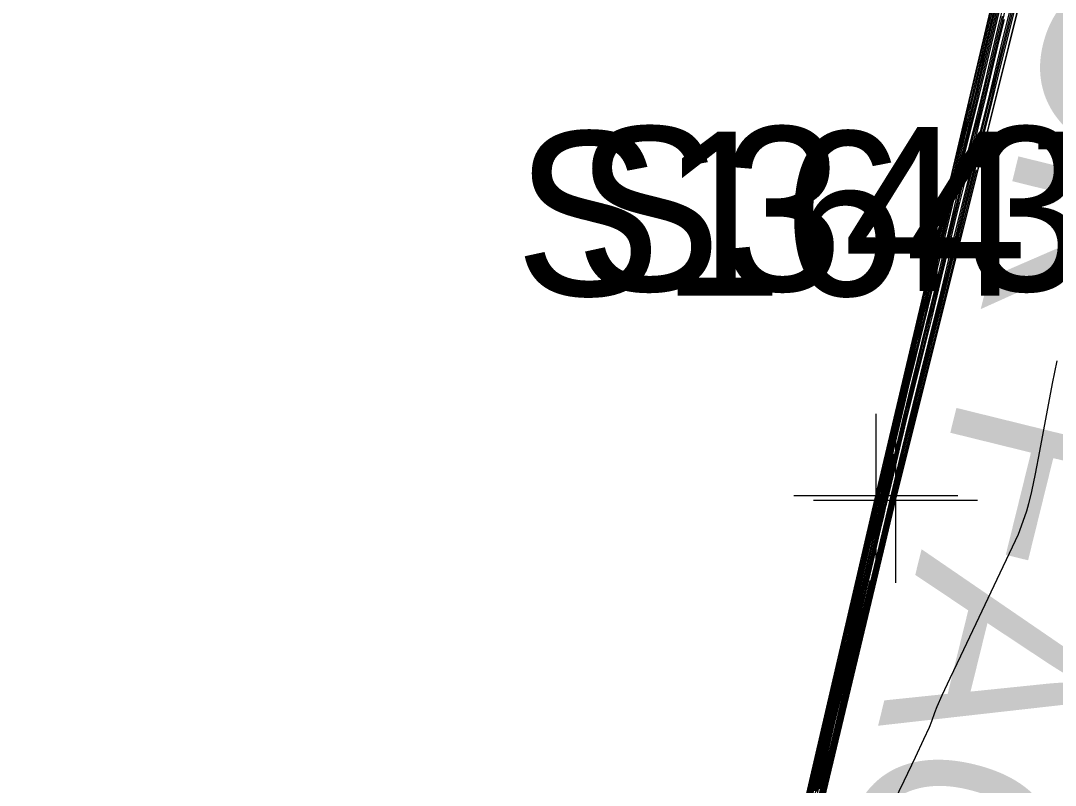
# Model space of a CAD drawing. Extents: x 1724534 to 1727318, y 657156 to 660047.
# Drawn here: x 1725572.57 to 1725597.8, y 659683.67 to 659702.31 of the extents above; entities that cross this region are included whole.
import ezdxf

# ---------------------------------------------------------------- set-up
doc = ezdxf.new("R2010")
doc.units = 0
for name, color, linetype in [('SURVEY - CONTOURS - Index with Text', 7, 'Continuous'), ('SURVEY - CONTOURS - Intermediate with optional Text', 7, 'Continuous'), ('SURVEY - DTM - Breaklines', 7, 'Continuous'), ('SURVEY - DTM - Breaklines - Points - Locators', 7, 'Continuous'), ('SURVEY - DTM - Breaklines - Points - Numbers', 7, 'Continuous'), ('SURVEY - NON-TRANSPORTATION - Features', 7, 'Continuous'), ('SURVEY - NON-TRANSPORTATION - Features - Points - Locators', 7, 'Continuous'), ('SURVEY - NON-TRANSPORTATION - Features - Points - Numbers', 7, 'Continuous'), ('SURVEY - NON-TRANSPORTATION - Features Text', 7, 'Continuous')]:
    doc.layers.add(name, color=color, linetype=linetype)

msp = doc.modelspace()

# ---------------------------------------------------------------- linework, layer by layer
at = {"layer": 'SURVEY - CONTOURS - Index with Text'}
for points in [[(1725591.606, 659682.65), (1725592.009, 659684.387), (1725592.143, 659684.966), (1725592.245, 659685.403), (1725592.313, 659685.697), (1725592.349, 659685.847), (1725592.399, 659686.058), (1725592.435, 659686.208), (1725592.503, 659686.502), (1725592.605, 659686.939), (1725592.739, 659687.519), (1725593.142, 659689.256), (1725593.274, 659689.826), (1725593.368, 659690.234), (1725593.426, 659690.48), (1725593.445, 659690.564), (1725593.447, 659690.571), (1725593.448, 659690.576), (1725593.45, 659690.586), (1725593.453, 659690.599), (1725593.457, 659690.617), (1725593.47, 659690.671), (1725593.493, 659690.769), (1725593.553, 659691.023), (1725593.65, 659691.433), (1725593.784, 659691.998), (1725594.191, 659693.714), (1725594.328, 659694.287), (1725594.431, 659694.721), (1725594.501, 659695.016), (1725594.539, 659695.171), (1725594.596, 659695.4), (1725594.634, 659695.554), (1725594.704, 659695.846), (1725594.806, 659696.276), (1725594.941, 659696.843), (1725595.343, 659698.539), (1725595.478, 659699.107), (1725595.581, 659699.539), (1725595.652, 659699.836), (1725595.691, 659699.997), (1725595.753, 659700.244), (1725595.792, 659700.404), (1725595.862, 659700.698), (1725595.964, 659701.126), (1725596.098, 659701.688), (1725596.496, 659703.365)], [(1725595.875, 659698.678), (1725595.138, 659695.716), (1725595.001, 659695.157), (1725593.931, 659690.856), (1725593.677, 659689.786), (1725592.642, 659685.467), (1725592.503, 659684.88), (1725591.476, 659680.593), (1725591.33, 659679.975), (1725590.347, 659675.869), (1725590.312, 659675.719), (1725590.159, 659675.071), (1725588.166, 659666.752), (1725588.013, 659666.093), (1725586.735, 659660.334), (1725586.015, 659657.096)], [(1725591.939, 659683.535), (1725592.22, 659684.747), (1725592.32, 659685.179), (1725592.411, 659685.567), (1725592.492, 659685.912), (1725592.564, 659686.212), (1725592.742, 659686.954), (1725592.813, 659687.254), (1725592.894, 659687.597), (1725592.985, 659687.983), (1725593.085, 659688.413), (1725593.364, 659689.618), (1725593.456, 659690.014), (1725593.522, 659690.3), (1725593.563, 659690.476), (1725593.578, 659690.541), (1725593.584, 659690.567), (1725593.587, 659690.577), (1725593.59, 659690.589), (1725593.593, 659690.601), (1725593.596, 659690.615), (1725593.604, 659690.652), (1725593.62, 659690.72), (1725593.662, 659690.896), (1725593.729, 659691.18), (1725593.822, 659691.572), (1725593.865, 659691.751)], [(1725593.278, 659688.662), (1725593.085, 659687.85), (1725592.578, 659685.732), (1725592.126, 659683.798), (1725591.424, 659680.865), (1725590.966, 659678.905), (1725590.271, 659675.998), (1725589.807, 659674.012), (1725588.399, 659668.125), (1725588.074, 659666.734), (1725587.908, 659666.01), (1725585.853, 659656.743)]]:
    msp.add_lwpolyline(points, dxfattribs=at)
at = {"layer": 'SURVEY - CONTOURS - Intermediate with optional Text'}
for points in [[(1725599.522, 659713.198), (1725594.751, 659694.03), (1725593.893, 659690.58), (1725591.498, 659680.584), (1725590.349, 659675.79), (1725589.977, 659674.229), (1725588.105, 659666.413), (1725587.991, 659665.913), (1725587.691, 659664.563), (1725586.902, 659661.012), (1725585.92, 659656.591)], [(1725597.458, 659705.207), (1725596.393, 659700.922), (1725596.256, 659700.353), (1725595.19, 659696.064), (1725595.054, 659695.499), (1725593.987, 659691.206), (1725593.764, 659690.269), (1725593.599, 659689.567), (1725592.639, 659685.562), (1725592.428, 659684.664), (1725591.477, 659680.694), (1725591.258, 659679.761), (1725590.316, 659675.826), (1725590.089, 659674.859), (1725588.197, 659666.958), (1725588.152, 659666.769), (1725587.998, 659666.1), (1725585.808, 659656.238)], [(1725593.678, 659691.782), (1725595.817, 659700.79), (1725596.879, 659705.257)], [(1725597.088, 659704.163), (1725596.523, 659701.891), (1725596.385, 659701.319), (1725596.194, 659700.519), (1725595.896, 659699.311), (1725595.331, 659697.041), (1725595.192, 659696.469), (1725595.001, 659695.666), (1725594.703, 659694.458), (1725594.139, 659692.191), (1725594, 659691.618), (1725593.674, 659690.24), (1725593.441, 659689.237), (1725593.153, 659688.029), (1725592.611, 659685.765), (1725592.473, 659685.179), (1725592.279, 659684.342), (1725591.992, 659683.139)], [(1725597.105, 659704.079), (1725596.504, 659701.666), (1725596.375, 659701.133), (1725596.215, 659700.463), (1725595.909, 659699.226), (1725595.309, 659696.814), (1725595.179, 659696.28), (1725595.019, 659695.61), (1725594.713, 659694.373), (1725594.113, 659691.961), (1725593.983, 659691.428), (1725593.711, 659690.277), (1725593.517, 659689.446), (1725592.568, 659685.477), (1725592.277, 659684.231), (1725591.41, 659680.609), (1725591.112, 659679.333), (1725590.253, 659675.741), (1725589.948, 659674.436), (1725588.334, 659667.694), (1725588.073, 659666.578), (1725587.937, 659665.983), (1725584.959, 659652.565)], [(1725597.121, 659703.995), (1725596.485, 659701.442), (1725596.364, 659700.947), (1725596.236, 659700.408), (1725595.921, 659699.141), (1725595.286, 659696.587), (1725595.165, 659696.092), (1725595.037, 659695.555), (1725594.722, 659694.287), (1725594.086, 659691.731), (1725593.965, 659691.237), (1725593.72, 659690.197), (1725593.521, 659689.348), (1725592.604, 659685.52), (1725592.352, 659684.447), (1725591.444, 659680.652), (1725591.185, 659679.547), (1725590.284, 659675.783), (1725590.018, 659674.647), (1725588.302, 659667.479), (1725588.072, 659666.499), (1725587.949, 659665.958), (1725585.852, 659656.511)], [(1725591.54, 659682.473), (1725591.967, 659684.314), (1725592.108, 659684.924), (1725592.211, 659685.37), (1725592.277, 659685.654), (1725592.306, 659685.774), (1725592.331, 659685.879), (1725592.359, 659685.999), (1725592.425, 659686.283), (1725592.529, 659686.73), (1725592.67, 659687.34), (1725593.097, 659689.183), (1725593.237, 659689.788), (1725593.338, 659690.221), (1725593.398, 659690.481), (1725593.418, 659690.568), (1725593.419, 659690.572), (1725593.42, 659690.576), (1725593.422, 659690.585), (1725593.425, 659690.599), (1725593.43, 659690.618), (1725593.443, 659690.675), (1725593.468, 659690.779), (1725593.532, 659691.049), (1725593.635, 659691.483), (1725593.777, 659692.084), (1725594.209, 659693.904), (1725594.352, 659694.507), (1725594.457, 659694.951), (1725594.525, 659695.236), (1725594.556, 659695.362), (1725594.586, 659695.485), (1725594.616, 659695.61), (1725594.684, 659695.892), (1725594.788, 659696.331), (1725594.93, 659696.927), (1725595.357, 659698.727), (1725595.499, 659699.324), (1725595.604, 659699.766), (1725595.672, 659700.053), (1725595.704, 659700.185), (1725595.74, 659700.329), (1725595.772, 659700.46), (1725595.839, 659700.744), (1725595.944, 659701.181), (1725596.084, 659701.772), (1725596.506, 659703.551)], [(1725591.672, 659682.499), (1725592.378, 659685.535), (1725592.521, 659686.139), (1725592.738, 659687.044), (1725593.016, 659688.234), (1725593.595, 659690.73), (1725594.122, 659692.952), (1725594.23, 659693.407), (1725594.406, 659694.135), (1725594.702, 659695.33), (1725594.984, 659696.505), (1725595.49, 659698.631), (1725595.64, 659699.243), (1725595.873, 659700.181), (1725596.154, 659701.352), (1725596.657, 659703.461)], [(1725591.673, 659682.827), (1725592.051, 659684.459), (1725592.179, 659685.009), (1725592.278, 659685.436), (1725592.349, 659685.74), (1725592.468, 659686.237), (1725592.51, 659686.417), (1725592.581, 659686.721), (1725592.681, 659687.148), (1725592.808, 659687.698), (1725593.31, 659689.864), (1725593.399, 659690.247), (1725593.453, 659690.479), (1725593.472, 659690.559), (1725593.474, 659690.57), (1725593.478, 659690.586), (1725593.481, 659690.6), (1725593.485, 659690.617), (1725593.497, 659690.667), (1725593.519, 659690.76), (1725593.666, 659691.382), (1725593.792, 659691.913), (1725594.174, 659693.523), (1725594.303, 659694.067), (1725594.404, 659694.491), (1725594.523, 659694.981), (1725594.606, 659695.314), (1725594.651, 659695.498), (1725594.723, 659695.8), (1725594.824, 659696.22), (1725594.952, 659696.758), (1725595.329, 659698.351), (1725595.458, 659698.89), (1725595.558, 659699.312), (1725595.632, 659699.618), (1725595.678, 659699.808), (1725595.812, 659700.348), (1725595.885, 659700.652), (1725595.985, 659701.071), (1725596.112, 659701.604), (1725596.486, 659703.179)], [(1725591.739, 659683.004), (1725592.093, 659684.531), (1725592.214, 659685.051), (1725592.311, 659685.469), (1725592.385, 659685.783), (1725592.435, 659685.993), (1725592.536, 659686.416), (1725592.586, 659686.626), (1725592.66, 659686.94), (1725592.757, 659687.357), (1725592.877, 659687.876), (1725593.231, 659689.4), (1725593.347, 659689.901), (1725593.43, 659690.26), (1725593.48, 659690.478), (1725593.498, 659690.555), (1725593.502, 659690.57), (1725593.504, 659690.577), (1725593.506, 659690.587), (1725593.509, 659690.6), (1725593.513, 659690.616), (1725593.524, 659690.664), (1725593.544, 659690.75), (1725593.597, 659690.972), (1725593.682, 659691.332), (1725593.8, 659691.828), (1725594.157, 659693.333), (1725594.279, 659693.847), (1725594.378, 659694.261), (1725594.454, 659694.576), (1725594.506, 659694.79), (1725594.615, 659695.229), (1725594.668, 659695.442), (1725594.743, 659695.754), (1725594.841, 659696.165), (1725594.962, 659696.674), (1725595.316, 659698.162), (1725595.437, 659698.672), (1725595.536, 659699.085), (1725595.612, 659699.401), (1725595.666, 659699.62), (1725595.779, 659700.074), (1725595.832, 659700.293), (1725595.908, 659700.606), (1725596.006, 659701.015), (1725596.126, 659701.52), (1725596.476, 659702.993)], [(1725591.806, 659683.181), (1725592.135, 659684.603), (1725592.25, 659685.094), (1725592.345, 659685.502), (1725592.421, 659685.826), (1725592.478, 659686.066), (1725592.605, 659686.595), (1725592.662, 659686.835), (1725592.738, 659687.159), (1725592.833, 659687.565), (1725592.947, 659688.055), (1725593.275, 659689.473), (1725593.383, 659689.939), (1725593.461, 659690.274), (1725593.508, 659690.477), (1725593.525, 659690.55), (1725593.529, 659690.569), (1725593.531, 659690.577), (1725593.534, 659690.587), (1725593.537, 659690.6), (1725593.54, 659690.616), (1725593.551, 659690.66), (1725593.57, 659690.74), (1725593.619, 659690.947), (1725593.698, 659691.281), (1725593.807, 659691.743), (1725594.139, 659693.142), (1725594.254, 659693.627), (1725594.351, 659694.031), (1725594.43, 659694.356), (1725594.49, 659694.6), (1725594.625, 659695.143), (1725594.685, 659695.386), (1725594.763, 659695.708), (1725594.859, 659696.109), (1725594.973, 659696.589), (1725595.302, 659697.974), (1725595.416, 659698.455), (1725595.513, 659698.858), (1725595.592, 659699.183), (1725595.653, 659699.432), (1725595.792, 659699.99), (1725595.853, 659700.237), (1725595.931, 659700.56), (1725596.027, 659700.96), (1725596.14, 659701.436), (1725596.466, 659702.807)], [(1725591.912, 659683.309), (1725592.006, 659683.712), (1725592.262, 659684.819), (1725592.356, 659685.222), (1725592.445, 659685.6), (1725592.528, 659685.955), (1725592.607, 659686.285), (1725592.811, 659687.133), (1725592.889, 659687.463), (1725592.973, 659687.816), (1725593.061, 659688.192), (1725593.154, 659688.592), (1725593.408, 659689.69), (1725593.492, 659690.052), (1725593.553, 659690.313), (1725593.59, 659690.475), (1725593.605, 659690.536), (1725593.612, 659690.566), (1725593.615, 659690.578), (1725593.618, 659690.589), (1725593.62, 659690.602), (1725593.623, 659690.614), (1725593.631, 659690.648), (1725593.646, 659690.71), (1725593.684, 659690.871), (1725593.745, 659691.13), (1725593.83, 659691.487), (1725594.087, 659692.571), (1725594.181, 659692.967), (1725594.272, 659693.341), (1725594.358, 659693.695), (1725594.44, 659694.028), (1725594.654, 659694.886), (1725594.736, 659695.218), (1725594.822, 659695.571), (1725594.912, 659695.943), (1725595.006, 659696.336), (1725595.261, 659697.41), (1725595.355, 659697.803), (1725595.445, 659698.177), (1725595.531, 659698.531), (1725595.614, 659698.866), (1725595.831, 659699.735), (1725595.914, 659700.07), (1725596, 659700.423), (1725596.09, 659700.795), (1725596.183, 659701.185), (1725596.435, 659702.249), (1725596.529, 659702.639)], [(1725591.975, 659683.365), (1725592.059, 659683.722), (1725592.139, 659684.066), (1725592.347, 659684.963), (1725592.427, 659685.307), (1725592.511, 659685.666), (1725592.948, 659687.491), (1725593.041, 659687.881), (1725593.129, 659688.254), (1725593.213, 659688.61), (1725593.292, 659688.95), (1725593.497, 659689.835), (1725593.565, 659690.127), (1725593.614, 659690.34), (1725593.645, 659690.473), (1725593.658, 659690.527), (1725593.667, 659690.564), (1725593.67, 659690.578), (1725593.673, 659690.591), (1725593.676, 659690.602), (1725593.697, 659690.691), (1725593.727, 659690.82), (1725593.777, 659691.028), (1725593.845, 659691.316), (1725594.052, 659692.19), (1725594.133, 659692.526), (1725594.219, 659692.881), (1725594.31, 659693.255), (1725594.407, 659693.646), (1725594.674, 659694.715), (1725594.771, 659695.106), (1725594.862, 659695.479), (1725594.948, 659695.832), (1725595.028, 659696.167), (1725595.314, 659697.368), (1725595.399, 659697.722), (1725595.491, 659698.096), (1725595.857, 659699.565), (1725595.954, 659699.958), (1725596.046, 659700.331), (1725596.131, 659700.684), (1725596.211, 659701.017), (1725596.415, 659701.877), (1725596.495, 659702.21), (1725596.581, 659702.564)], [(1725591.985, 659683.516), (1725592.072, 659683.889), (1725592.304, 659684.891), (1725592.391, 659685.264), (1725592.478, 659685.633), (1725592.564, 659685.998), (1725592.65, 659686.358), (1725592.879, 659687.312), (1725592.965, 659687.672), (1725593.051, 659688.035), (1725593.137, 659688.401), (1725593.223, 659688.771), (1725593.453, 659689.762), (1725593.529, 659690.089), (1725593.584, 659690.326), (1725593.618, 659690.474), (1725593.631, 659690.531), (1725593.64, 659690.565), (1725593.643, 659690.578), (1725593.645, 659690.59), (1725593.648, 659690.602), (1725593.651, 659690.614), (1725593.658, 659690.644), (1725593.671, 659690.7), (1725593.706, 659690.845), (1725593.761, 659691.079), (1725593.838, 659691.402), (1725594.07, 659692.38), (1725594.157, 659692.747), (1725594.245, 659693.111), (1725594.334, 659693.475), (1725594.424, 659693.837), (1725594.664, 659694.801), (1725594.754, 659695.162), (1725594.842, 659695.525), (1725594.93, 659695.888), (1725595.017, 659696.251), (1725595.247, 659697.221), (1725595.334, 659697.585), (1725595.422, 659697.949), (1725595.511, 659698.314), (1725595.602, 659698.678), (1725595.844, 659699.65), (1725595.934, 659700.014), (1725596.023, 659700.377), (1725596.11, 659700.739), (1725596.197, 659701.101), (1725596.425, 659702.063), (1725596.512, 659702.425)], [(1725592.05, 659683.581), (1725592.132, 659683.929), (1725592.205, 659684.243), (1725592.389, 659685.035), (1725592.462, 659685.349), (1725592.544, 659685.699), (1725593.016, 659687.67), (1725593.117, 659688.09), (1725593.208, 659688.472), (1725593.289, 659688.819), (1725593.361, 659689.129), (1725593.542, 659689.907), (1725593.602, 659690.165), (1725593.645, 659690.353), (1725593.673, 659690.472), (1725593.685, 659690.522), (1725593.695, 659690.563), (1725593.698, 659690.578), (1725593.701, 659690.591), (1725593.704, 659690.603), (1725593.722, 659690.681), (1725593.749, 659690.794), (1725593.853, 659691.231), (1725594.035, 659691.999), (1725594.108, 659692.306), (1725594.192, 659692.651), (1725594.286, 659693.035), (1725594.391, 659693.456), (1725594.683, 659694.629), (1725594.788, 659695.05), (1725594.882, 659695.433), (1725594.966, 659695.777), (1725595.039, 659696.082), (1725595.293, 659697.151), (1725595.377, 659697.495), (1725595.471, 659697.879), (1725595.576, 659698.301), (1725595.87, 659699.48), (1725595.974, 659699.903), (1725596.069, 659700.286), (1725596.152, 659700.629), (1725596.225, 659700.933), (1725596.405, 659701.691), (1725596.478, 659701.995), (1725596.562, 659702.339)], [(1725597.837, 659694.017), (1725597.73, 659693.462), (1725597.417, 659691.815), (1725597.31, 659691.26), (1725597.222, 659690.832), (1725597.153, 659690.53), (1725597.103, 659690.353), (1725596.932, 659689.872), (1725596.897, 659689.784), (1725595.49, 659686.818), (1725595.231, 659686.27), (1725595.039, 659685.857), (1725594.914, 659685.578), (1725594.855, 659685.433), (1725594.787, 659685.225), (1725594.726, 659685.076), (1725594.592, 659684.783), (1725594.385, 659684.346), (1725594.106, 659683.766), (1725592.989, 659681.452)]]:
    msp.add_lwpolyline(points, dxfattribs=at)
at = {"layer": 'SURVEY - DTM - Breaklines'}
msp.add_lwpolyline([(1725548.52, 659521.481), (1725556.845, 659545.065), (1725562.116, 659569.482), (1725564.828, 659594.513), (1725575.937, 659617.765), (1725582.317, 659641.569), (1725587.744, 659666.22), (1725593.428, 659690.724), (1725599.084, 659714.698), (1725604.574, 659739.361), (1725605.919, 659744.429), (1725611.764, 659762.844), (1725613.112, 659786.858), (1725615.798, 659788.854), (1725620.104, 659809.038)], dxfattribs=at)
at = {"layer": 'SURVEY - DTM - Breaklines - Points - Locators'}
for p, q in [((1725593.428, 659692.724), (1725593.428, 659688.724)), ((1725595.428, 659690.724), (1725591.428, 659690.724))]:
    msp.add_line(p, q, dxfattribs=at)
at = {"layer": 'SURVEY - NON-TRANSPORTATION - Features'}
msp.add_lwpolyline([(1725569.664, 659593.303), (1725577.056, 659617.422), (1725582.603, 659641.503), (1725588.069, 659666.147), (1725593.908, 659690.609), (1725599.872, 659714.501), (1725606.018, 659738.998), (1725607.394, 659744.026), (1725612.585, 659762.615), (1725617.711, 659786.227), (1725616.679, 659788.487), (1725620.281, 659809.007)], dxfattribs=at)
at = {"layer": 'SURVEY - NON-TRANSPORTATION - Features - Points - Locators'}
for p, q in [((1725593.908, 659692.609), (1725593.908, 659688.609)), ((1725595.908, 659690.609), (1725591.908, 659690.609))]:
    msp.add_line(p, q, dxfattribs=at)

# ---------------------------------------------------------------- texts
at = {"layer": 'SURVEY - DTM - Breaklines - Points - Numbers'}
msp.add_text('S343', height=4, dxfattribs=at).set_placement((1725586.092, 659695.724))
at = {"layer": 'SURVEY - NON-TRANSPORTATION - Features - Points - Numbers'}
msp.add_text('S1647', height=4, dxfattribs=at).set_placement((1725584.62, 659695.609))
at = {"layer": 'SURVEY - NON-TRANSPORTATION - Features Text'}
msp.add_text('ROCK FACE', height=5, rotation=256.1526, dxfattribs=at).set_placement((1725600.59, 659713.963))

doc.saveas('drawing.dxf')
